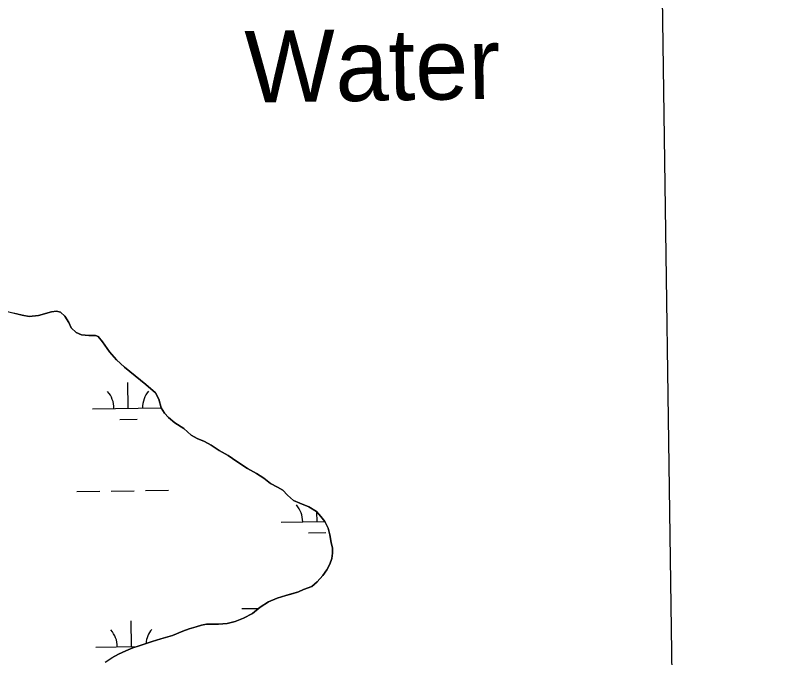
# Model space of a CAD drawing. Extents: x 3767014 to 3805179, y 361544 to 387384.
# Drawn here: x 3801995 to 3803060, y 377745 to 378642 of the extents above; entities that cross this region are included whole.
import ezdxf

# ---------------------------------------------------------------- set-up
doc = ezdxf.new("R2010")
doc.units = 0
for name, color, linetype in [('V-GRID-FRAM', 7, 'Continuous'), ('V-RIVR-IDEN', 7, 'Continuous'), ('V-TOPO-SHOR', 7, 'Continuous'), ('V-WETL-SWMP', 7, 'Continuous')]:
    doc.layers.add(name, color=color, linetype=linetype)

msp = doc.modelspace()

# ---------------------------------------------------------------- linework, layer by layer
at = {"layer": 'V-GRID-FRAM'}
msp.add_lwpolyline([(3771006.872, 385146.094), (3802799.803, 385587.734), (3803060.286, 367407.215), (3771251.489, 366965.353), (3771006.872, 385146.094)], dxfattribs=at)
at = {"layer": 'V-TOPO-SHOR'}
for points in [[(3802291.271, 377793.176), (3802302.248, 377796.189), (3802314.074, 377800.748), (3802326.751, 377807.314), (3802337.261, 377815.815), (3802348.935, 377823.462), (3802361.069, 377828.486), (3802373.359, 377832.271), (3802383.407, 377835.205), (3802390.904, 377837.446), (3802397.937, 377840.846), (3802409.299, 377845.093), (3802417.106, 377851.43), (3802424.991, 377860.162), (3802430.558, 377868.123), (3802434.734, 377876.081), (3802437.361, 377883.733), (3802438.369, 377891.462), (3802438.305, 377898.37), (3802436.681, 377906.427), (3802434.824, 377917.039), (3802432.192, 377926.335), (3802427.467, 377935.478), (3802421.968, 377942.682), (3802415.771, 377949.424), (3802405.083, 377956.164), (3802392.688, 377961.203), (3802384.013, 377964.922), (3802375.493, 377972.36), (3802368.755, 377979.18), (3802361.319, 377983.595), (3802351.792, 377988.709), (3802342.42, 377996.15), (3802332.272, 378002.736), (3802319.646, 378009.709), (3802304.542, 378019.394), (3802292.537, 378027.531), (3802279.831, 378034.66), (3802268.755, 378042.332), (3802259.615, 378047.29), (3802249.314, 378051.321), (3802241.103, 378056.281), (3802230.646, 378065.345), (3802217.865, 378073.095), (3802209.423, 378080.843), (3802203.691, 378086.731), (3802199.121, 378094.325), (3802195.871, 378106.176), (3802190.913, 378114.932), (3802177.669, 378126.785), (3802162.565, 378138.719), (3802147.694, 378151.116), (3802136.694, 378161.265), (3802126.86, 378172.423), (3802117.255, 378186.214), (3802111.107, 378193.945), (3802107.203, 378195.107), (3802097.893, 378195.137), (3802087.544, 378195.912), (3802080.172, 378199.194), (3802073.278, 378206.037), (3802070.102, 378213.328), (3802064.371, 378222.292), (3802058.176, 378227.709), (3802052.984, 378229.318), (3802045.779, 378228.372), (3802027.806, 378222.892), (3802014.715, 378221.575), (3802004.645, 378223.668), (3801992.869, 378226.459)], [(3802120.998, 377739.337), (3802130.196, 377745.442), (3802139.318, 377750.385), (3802149.443, 377755.02), (3802159.259, 377759.27), (3802168.07, 377762.282), (3802176.651, 377765.064), (3802186.543, 377767.923), (3802198.677, 377771.861), (3802214.985, 377776.649), (3802229.131, 377782.445), (3802238.251, 377785.767), (3802247.757, 377788.779), (3802255.255, 377790.786), (3802262.521, 377792.099), (3802279.292, 377792.406), (3802291.271, 377793.176)]]:
    msp.add_lwpolyline(points, dxfattribs=at)
at = {"layer": 'V-WETL-SWMP'}
for p, q in [((3801978.927, 378229.871), (3802004.645, 378223.669)), ((3802004.645, 378223.669), (3802014.715, 378221.576)), ((3802027.807, 378222.891), (3802045.78, 378228.373)), ((3802045.78, 378228.373), (3802052.985, 378229.319)), ((3802052.985, 378229.319), (3802058.175, 378227.709)), ((3802058.175, 378227.709), (3802064.371, 378222.291)), ((3802014.715, 378221.576), (3802027.807, 378222.891)), ((3802064.371, 378222.291), (3802070.102, 378213.328)), ((3802070.102, 378213.328), (3802073.277, 378206.036)), ((3802073.277, 378206.036), (3802080.171, 378199.194)), ((3802080.171, 378199.194), (3802087.545, 378195.911)), ((3802087.545, 378195.911), (3802097.893, 378195.138)), ((3802097.893, 378195.138), (3802107.203, 378195.107)), ((3802107.203, 378195.107), (3802111.106, 378193.946)), ((3802111.106, 378193.946), (3802117.255, 378186.214)), ((3802117.255, 378186.214), (3802126.859, 378172.423)), ((3802126.859, 378172.423), (3802136.695, 378161.266)), ((3802136.695, 378161.266), (3802147.694, 378151.116)), ((3802147.694, 378151.116), (3802162.565, 378138.719)), ((3802162.565, 378138.719), (3802177.669, 378126.786)), ((3802153.075, 378093.742), (3802152.575, 378129.738)), ((3802177.669, 378126.786), (3802190.914, 378114.932)), ((3802190.914, 378114.932), (3802195.871, 378106.177)), ((3802195.871, 378106.177), (3802199.122, 378094.324)), ((3802103.08, 378093.047), (3802199.106, 378094.381)), ((3802199.122, 378094.324), (3802203.691, 378086.731)), ((3802203.691, 378086.731), (3802209.423, 378080.843)), ((3802141.29, 378078.146), (3802165.288, 378078.479)), ((3802209.423, 378080.843), (3802217.865, 378073.095)), ((3802217.865, 378073.095), (3802230.646, 378065.346)), ((3802230.646, 378065.346), (3802241.103, 378056.281)), ((3802241.103, 378056.281), (3802249.313, 378051.321)), ((3802249.313, 378051.321), (3802259.616, 378047.291)), ((3802259.616, 378047.291), (3802268.756, 378042.332)), ((3802268.756, 378042.332), (3802279.832, 378034.661)), ((3802279.832, 378034.661), (3802292.536, 378027.531)), ((3802292.536, 378027.531), (3802304.542, 378019.395)), ((3802304.542, 378019.395), (3802319.646, 378009.709)), ((3802319.646, 378009.709), (3802332.272, 378002.735)), ((3802332.272, 378002.735), (3802342.419, 377996.149)), ((3802342.419, 377996.149), (3802351.791, 377988.71)), ((3802129.273, 377977.968), (3802161.27, 377978.413)), ((3802177.268, 377978.635), (3802209.265, 377979.079)), ((3802351.791, 377988.71), (3802361.319, 377983.596)), ((3802361.319, 377983.596), (3802368.755, 377979.179)), ((3802368.755, 377979.179), (3802375.493, 377972.361)), ((3802081.277, 377977.301), (3802113.274, 377977.746)), ((3802375.493, 377972.361), (3802384.013, 377964.922)), ((3802384.013, 377964.922), (3802392.689, 377961.202)), ((3802392.689, 377961.202), (3802405.083, 377956.165)), ((3802405.083, 377956.165), (3802415.772, 377949.424)), ((3802415.772, 377949.424), (3802421.968, 377942.683)), ((3802416.734, 377935.527), (3802416.553, 377948.575)), ((3802421.968, 377942.683), (3802427.467, 377935.477)), ((3802366.739, 377934.832), (3802427.317, 377935.674)), ((3802427.467, 377935.477), (3802432.191, 377926.336)), ((3802432.191, 377926.336), (3802434.823, 377917.039)), ((3802404.949, 377919.931), (3802428.947, 377920.264)), ((3802434.823, 377917.039), (3802436.681, 377906.426)), ((3802436.681, 377906.426), (3802438.306, 377898.369)), ((3802438.306, 377898.369), (3802438.368, 377891.461)), ((3802437.362, 377883.733), (3802434.733, 377876.082)), ((3802438.368, 377891.461), (3802437.362, 377883.733)), ((3802434.733, 377876.082), (3802430.558, 377868.122)), ((3802430.558, 377868.122), (3802424.992, 377860.162)), ((3802417.107, 377851.43), (3802409.3, 377845.094)), ((3802424.992, 377860.162), (3802417.107, 377851.43)), ((3802397.937, 377840.845), (3802390.904, 377837.445)), ((3802409.3, 377845.094), (3802397.937, 377840.845)), ((3802373.359, 377832.27), (3802361.069, 377828.485)), ((3802390.904, 377837.445), (3802373.359, 377832.27)), ((3802348.934, 377823.463), (3802337.262, 377815.814)), ((3802361.069, 377828.485), (3802348.934, 377823.463)), ((3802311.568, 377813.983), (3802335.408, 377814.315)), ((3802337.262, 377815.814), (3802326.75, 377807.314)), ((3802314.073, 377800.747), (3802302.248, 377796.189)), ((3802326.75, 377807.314), (3802314.073, 377800.747)), ((3802157.696, 377761.099), (3802157.196, 377797.096)), ((3802247.758, 377788.779), (3802238.251, 377785.766)), ((3802255.256, 377790.787), (3802247.758, 377788.779)), ((3802262.521, 377792.1), (3802255.256, 377790.787)), ((3802279.292, 377792.406), (3802262.521, 377792.1)), ((3802291.272, 377793.177), (3802279.292, 377792.406)), ((3802302.248, 377796.189), (3802291.272, 377793.177)), ((3802214.986, 377776.65), (3802198.678, 377771.861)), ((3802229.131, 377782.444), (3802214.986, 377776.65)), ((3802238.251, 377785.766), (3802229.131, 377782.444)), ((3802186.543, 377767.922), (3802176.65, 377765.064)), ((3802198.678, 377771.861), (3802186.543, 377767.922)), ((3802107.701, 377760.405), (3802164.9, 377761.199)), ((3802149.443, 377755.021), (3802139.317, 377750.385)), ((3802159.259, 377759.27), (3802149.443, 377755.021)), ((3802168.07, 377762.283), (3802159.259, 377759.27)), ((3802176.65, 377765.064), (3802168.07, 377762.283)), ((3802139.317, 377750.385), (3802130.196, 377745.441))]:
    msp.add_line(p, q, dxfattribs=at)
for centre, start, end in [((3802097.831, 378093.449), 0.024037, 41.567696), ((3802208.306, 378094.984), 140.024034, 181.567693), ((3802361.49, 377935.234), 0.024037, 41.567696), ((3802102.452, 377760.806), 0.024037, 41.567696), ((3802212.927, 377762.341), 140.024034, 175.020957)]:
    msp.add_arc(centre, 35.246, start, end, dxfattribs=at)

# ---------------------------------------------------------------- texts
at = {"layer": 'V-RIVR-IDEN'}
msp.add_text('Water', height=100, rotation=0.948572, dxfattribs=at).set_placement((3802316.725, 378519.912))

doc.saveas('drawing.dxf')
